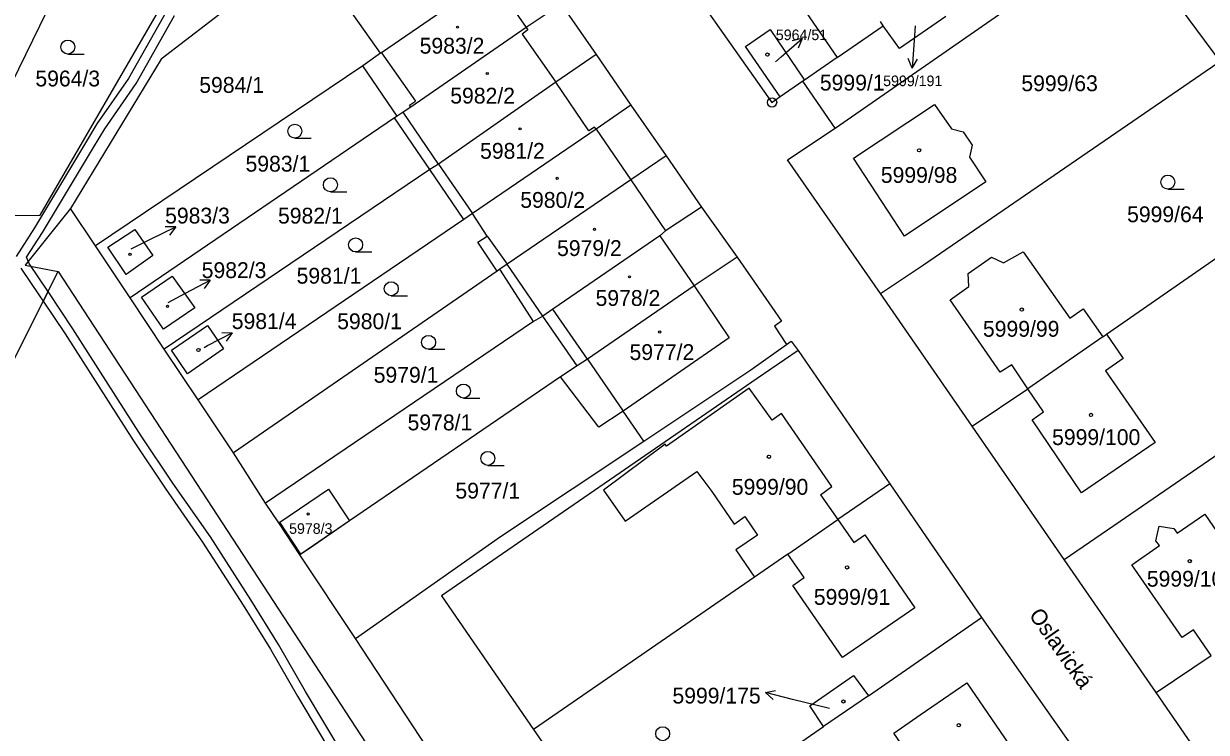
# Model space of a CAD drawing. Extents: x -644096 to -634268, y -1141430 to -1133463.
# Drawn here: x -639627.9 to -639500.8, y -1139004.5 to -1138928.4 of the extents above; entities that cross this region are included whole.
import ezdxf

# ---------------------------------------------------------------- set-up
doc = ezdxf.new("R2010")
doc.units = 0
for name, color, linetype in [('_CIVIL_CONSTRUCTION', 7, 'Continuous'), ('B_Hranice _3D', 7, 'Continuous'), ('M_Svah_Nasyp', 7, 'Continuous'), ('M_Svah_Zarez', 7, 'Continuous'), ('svrsek_osa_sjezdy', 7, 'Continuous'), ('svrsek_osa_terminal_VRT', 7, 'Continuous'), ('svrsek_osa_VRT', 7, 'Continuous'), ('svrsek_popisy_VRT', 7, 'Continuous'), ('terminal_VRT', 7, 'Continuous')]:
    doc.layers.add(name, color=color, linetype=linetype)

msp = doc.modelspace()

# ---------------------------------------------------------------- linework, layer by layer
at = {"layer": '_CIVIL_CONSTRUCTION'}
for radius in [0.5, 0.0303]:
    msp.add_circle((-639547.51, -1138936.89), radius, dxfattribs=at)
at = {"layer": 'B_Hranice _3D'}
for points in [[(-639612.48, -1138926.91), (-639616.67, -1138934.32), (-639620.04, -1138939.19), (-639621.27, -1138941.21), (-639626.75, -1138950.35), (-639628.72, -1138953.42)], [(-639628.21, -1138954.68), (-639626.21, -1138957.66), (-639625.82, -1138958.23), (-639625.3, -1138957.2), (-639625.32, -1138957.17), (-639627.33, -1138954.2), (-639627.6, -1138953.52), (-639625.91, -1138950.87), (-639620.41, -1138941.73), (-639619.2, -1138939.73), (-639615.83, -1138934.86), (-639611.7, -1138927.57)]]:
    msp.add_lwpolyline(points, dxfattribs=at)
msp.add_lwpolyline([(-639600.53, -1138995.09), (-639603.51, -1138990.32), (-639607.85, -1138983.54), (-639611.88, -1138977.76), (-639615.28, -1138972.69), (-639622.63, -1138961.21), (-639625.3, -1138957.2), (-639625.82, -1138958.23), (-639623.47, -1138961.75), (-639616.12, -1138973.23), (-639612.7, -1138978.32), (-639608.69, -1138984.1), (-639604.35, -1138990.86), (-639601.39, -1138995.61), (-639598.49, -1139000.65), (-639594.57, -1139007.27), (-639591.7, -1139011.98), (-639590.98, -1139012.01), (-639590.51, -1139011.03), (-639591.12, -1139011), (-639593.71, -1139006.75), (-639597.63, -1139000.15)], close=True, dxfattribs=at)
at = {"layer": 'M_Svah_Nasyp'}
for p, q in [((-639577.64, -1138923.43), (-639573.92, -1138928.85)), ((-639573.75, -1138929.1), (-639574.36, -1138929.55)), ((-639573.92, -1138928.85), (-639573.75, -1138929.1)), ((-639574.36, -1138929.55), (-639570.73, -1138934.73)), ((-639589.46, -1138931.55), (-639585.81, -1138936.77)), ((-639567.19, -1138939.93), (-639570.73, -1138934.73)), ((-639586.46, -1138937.19), (-639585.81, -1138936.77)), ((-639583.34, -1138943.52), (-639587.13, -1138937.92)), ((-639586.33, -1138937.4), (-639586.46, -1138937.19)), ((-639566.59, -1138939.53), (-639567.19, -1138939.93)), ((-639566.42, -1138939.77), (-639566.59, -1138939.53)), ((-639566.42, -1138939.77), (-639562.68, -1138945.2)), ((-639583.34, -1138943.52), (-639579.69, -1138948.82)), ((-639562.68, -1138945.2), (-639558.94, -1138950.68)), ((-639578.12, -1138951.24), (-639575.97, -1138954.27)), ((-639559.58, -1138951.21), (-639555.86, -1138956.6)), ((-639572.14, -1138959.83), (-639575.97, -1138954.27)), ((-639555.86, -1138956.6), (-639552.11, -1138962.16)), ((-639567.34, -1138964.47), (-639571.07, -1138959.1)), ((-639552.11, -1138962.16), (-639563.5, -1138970.03)), ((-639567.34, -1138964.47), (-639563.5, -1138970.03)), ((-639549.97, -1138967.57), (-639558.84, -1138973.8)), ((-639547.49, -1138971), (-639549.97, -1138967.57)), ((-639546.49, -1138970.31), (-639547.49, -1138971)), ((-639541.1, -1138978.15), (-639546.49, -1138970.31)), ((-639558.99, -1138973.59), (-639565.6, -1138978.54)), ((-639558.84, -1138973.8), (-639558.99, -1138973.59)), ((-639563.29, -1138981.85), (-639556.51, -1138977.17)), ((-639556.51, -1138977.17), (-639555.6, -1138976.51)), ((-639555.6, -1138976.51), (-639553.98, -1138978.67)), ((-639565.6, -1138978.54), (-639563.29, -1138981.85)), ((-639553.98, -1138978.67), (-639551.58, -1138982.16)), ((-639542.32, -1138979.01), (-639541.1, -1138978.15)), ((-639542.32, -1138979.01), (-639540.44, -1138981.68)), ((-639551.58, -1138982.16), (-639550.43, -1138981.37)), ((-639550.43, -1138981.37), (-639549.07, -1138983.35)), ((-639598.15, -1138985.39), (-639600.39, -1138981.97)), ((-639592.9, -1138981.82), (-639598.15, -1138985.39)), ((-639549.07, -1138983.35), (-639551.39, -1138984.94)), ((-639551.39, -1138984.94), (-639549.39, -1138987.86))]:
    msp.add_line(p, q, dxfattribs=at)
at = {"layer": 'M_Svah_Zarez'}
for centre, radius in [((-639581.3, -1138928.81), 0.117), ((-639548.01, -1138931.75), 0.175), ((-639578.11, -1138933.78), 0.117), ((-639574.58, -1138939.72), 0.117), ((-639531.71, -1138942.03), 0.175), ((-639570.6, -1138945.04), 0.117), ((-639566.58, -1138950.52), 0.117), ((-639616.49, -1138953.2), 0.117), ((-639562.83, -1138955.62), 0.117), ((-639612.46, -1138958.79), 0.117), ((-639520.68, -1138959.13), 0.175), ((-639559.58, -1138961.55), 0.117), ((-639609.14, -1138963.47), 0.175), ((-639513.24, -1138970.44), 0.175), ((-639547.85, -1138974.94), 0.175), ((-639597.35, -1138981.08), 0.117), ((-639502.63, -1138986.15), 0.175), ((-639539.45, -1138986.82), 0.175), ((-639539.84, -1139001.22), 0.175), ((-639527.45, -1139003.77), 0.175)]:
    msp.add_circle(centre, radius, dxfattribs=at)
at = {"layer": 'svrsek_osa_sjezdy'}
for p, q in [((-639623.18, -1138931.69), (-639621.43, -1138931.69)), ((-639598.79, -1138940.73), (-639597.04, -1138940.73)), ((-639594.96, -1138946.48), (-639593.21, -1138946.48)), ((-639504.98, -1138946.19), (-639503.23, -1138946.19)), ((-639592.25, -1138952.94), (-639590.5, -1138952.94)), ((-639588.42, -1138957.64), (-639586.67, -1138957.64)), ((-639584.41, -1138963.4), (-639582.66, -1138963.4)), ((-639580.67, -1138968.63), (-639578.92, -1138968.63)), ((-639578.05, -1138975.86), (-639576.3, -1138975.86))]:
    msp.add_line(p, q, dxfattribs=at)
for centre in [(-639623.18, -1138930.94), (-639598.79, -1138939.98), (-639594.96, -1138945.73), (-639504.98, -1138945.44), (-639592.25, -1138952.19), (-639588.42, -1138956.89), (-639584.41, -1138962.65), (-639580.67, -1138967.88), (-639578.05, -1138975.11), (-639559.26, -1139004.68)]:
    msp.add_circle(centre, 0.75, dxfattribs=at)
at = {"layer": 'svrsek_osa_terminal_VRT'}
msp.add_arc((-642050.26, -1145189.6), 8802.25, 41.413152, 75.317049, dxfattribs=at)
at = {"layer": 'svrsek_popisy_VRT'}
for p, q in [((-639532.14, -1138928.68), (-639532.25, -1138930.22)), ((-639546.53, -1138931.98), (-639544.27, -1138930.01)), ((-639544.27, -1138930.01), (-639545.35, -1138930.29)), ((-639544.27, -1138930.01), (-639544.69, -1138931.05)), ((-639532.25, -1138930.22), (-639532.46, -1138933.21)), ((-639547.14, -1138932.52), (-639546.53, -1138931.98)), ((-639532.46, -1138933.21), (-639532.89, -1138932.18)), ((-639532.46, -1138933.21), (-639531.89, -1138932.25)), ((-639614.28, -1138951.58), (-639611.58, -1138950.26)), ((-639611.58, -1138950.26), (-639612.7, -1138950.25)), ((-639611.58, -1138950.26), (-639612.26, -1138951.15)), ((-639616.38, -1138952.61), (-639614.28, -1138951.58)), ((-639610.53, -1138957.37), (-639607.88, -1138955.96)), ((-639607.88, -1138955.96), (-639609, -1138955.99)), ((-639607.88, -1138955.96), (-639608.53, -1138956.87)), ((-639612.41, -1138958.36), (-639610.53, -1138957.37)), ((-639608.17, -1138963), (-639605.5, -1138961.64)), ((-639605.5, -1138961.64), (-639606.62, -1138961.65)), ((-639605.5, -1138961.64), (-639606.16, -1138962.54)), ((-639608.54, -1138963.19), (-639608.17, -1138963)), ((-639548.22, -1139000.27), (-639547.13, -1139000.03)), ((-639545.31, -1139001), (-639548.22, -1139000.27)), ((-639548.22, -1139000.27), (-639547.37, -1139001)), ((-639541.35, -1139001.96), (-639545.31, -1139001))]:
    msp.add_line(p, q, dxfattribs=at)
at = {"layer": 'terminal_VRT'}
for p, q in [((-639554.64, -1138911.54), (-639540.51, -1138932.07)), ((-639540.73, -1138939.64), (-639509.89, -1138918.26)), ((-639499.3, -1138932.58), (-639509.89, -1138918.26)), ((-639623.14, -1138922.41), (-639632.35, -1138941.19)), ((-639589.58, -1138931.6), (-639593.65, -1138925.8)), ((-639570.15, -1138926.35), (-639566.41, -1138931.73)), ((-639540.51, -1138932.07), (-639535.58, -1138928.68)), ((-639535.58, -1138928.68), (-639535.87, -1138928.18)), ((-639589.58, -1138931.6), (-639591.48, -1138932.97)), ((-639566.41, -1138931.73), (-639562.67, -1138937.19)), ((-639591.48, -1138932.97), (-639620.19, -1138952.3)), ((-639587.79, -1138938.35), (-639591.48, -1138932.97)), ((-639540.51, -1138932.07), (-639544.03, -1138934.49)), ((-639544.19, -1138934.61), (-639546.64, -1138936.29)), ((-639544.03, -1138934.49), (-639544.19, -1138934.61)), ((-639540.73, -1138939.64), (-639544.19, -1138934.61)), ((-639562.67, -1138937.19), (-639558.89, -1138942.63)), ((-639588.08, -1138938.54), (-639616.48, -1138957.87)), ((-639587.79, -1138938.35), (-639588.08, -1138938.54)), ((-639584.26, -1138944.08), (-639588.08, -1138938.54)), ((-639558.89, -1138942.63), (-639555.1, -1138948.15)), ((-639584.26, -1138944.08), (-639612.81, -1138963.4)), ((-639580.62, -1138949.45), (-639584.26, -1138944.08)), ((-639511.57, -1138961.78), (-639489.82, -1138946.69)), ((-639620.19, -1138952.3), (-639622.89, -1138948.28)), ((-639555.1, -1138948.15), (-639551.26, -1138953.52)), ((-639580.62, -1138949.45), (-639609.18, -1138968.81)), ((-639579.69, -1138948.82), (-639580.62, -1138949.45)), ((-639616.48, -1138957.87), (-639620.19, -1138952.3)), ((-639651.79, -1139009.92), (-639624.22, -1138955.04)), ((-639624.22, -1138955.04), (-639589.31, -1139008.51)), ((-639577.03, -1138955), (-639605.39, -1138974.52)), ((-639576.76, -1138954.81), (-639577.03, -1138955)), ((-639573.13, -1138960.41), (-639576.76, -1138954.81)), ((-639612.81, -1138963.4), (-639616.48, -1138957.87)), ((-639525.99, -1138971.66), (-639535.86, -1138957.41)), ((-639572.14, -1138959.83), (-639573.13, -1138960.41)), ((-639568.45, -1138965.18), (-639572.14, -1138959.83)), ((-639573.13, -1138960.41), (-639601.93, -1138979.92)), ((-639511.96, -1138962.06), (-639520.04, -1138967.64)), ((-639511.96, -1138962.06), (-639511.57, -1138961.78)), ((-639609.18, -1138968.81), (-639612.81, -1138963.4)), ((-639544.71, -1138963.52), (-639534.86, -1138977.85)), ((-639568.45, -1138965.18), (-639570.25, -1138966.34)), ((-639570.25, -1138966.34), (-639592.9, -1138981.82)), ((-639525.99, -1138971.66), (-639520.04, -1138967.64)), ((-639605.39, -1138974.52), (-639609.18, -1138968.81)), ((-639516.13, -1138985.96), (-639525.99, -1138971.66)), ((-639601.93, -1138979.92), (-639605.39, -1138974.52)), ((-639534.86, -1138977.85), (-639540.44, -1138981.68)), ((-639534.86, -1138977.85), (-639525.01, -1138992.2)), ((-639600.51, -1138982.05), (-639601.93, -1138979.92)), ((-639598.24, -1138985.48), (-639600.51, -1138982.05)), ((-639545.82, -1138985.4), (-639540.44, -1138981.68)), ((-639592.26, -1138994.46), (-639598.24, -1138985.48)), ((-639506.22, -1139000.25), (-639516.13, -1138985.96)), ((-639537.14, -1139000.61), (-639525.01, -1138992.2)), ((-639525.01, -1138992.2), (-639514.94, -1139006.53)), ((-639506.22, -1139000.25), (-639500.31, -1138996.29)), ((-639496.47, -1139014.41), (-639506.22, -1139000.25)), ((-639537.14, -1139000.61), (-639541.97, -1139003.89)), ((-639573.14, -1139004.21), (-639563.2, -1139018.54)), ((-639563.2, -1139018.54), (-639541.97, -1139003.89))]:
    msp.add_line(p, q, dxfattribs=at)
for points in [[(-639546.64, -1138936.29), (-639547.51, -1138936.89), (-639572.35, -1138901.62), (-639571.9, -1138899.36), (-639570.69, -1138897), (-639569.78, -1138895.8), (-639568.78, -1138894.95), (-639567.07, -1138893.75)], [(-639636.31, -1138949.04), (-639626.14, -1138949.01), (-639600.59, -1138904.9)], [(-639597.47, -1138920.18), (-639613.13, -1138932.23), (-639622.89, -1138948.28)], [(-639573.89, -1138920.81), (-639577.64, -1138923.43), (-639589.46, -1138931.55), (-639589.58, -1138931.6)], [(-639570.15, -1138926.35), (-639573.92, -1138928.85), (-639586.33, -1138937.4), (-639587.13, -1138937.92), (-639587.79, -1138938.35)], [(-639528.85, -1138927.65), (-639533.82, -1138931.08), (-639535.58, -1138928.68)], [(-639546.64, -1138936.29), (-639550.36, -1138930.87), (-639547.71, -1138929.06), (-639544.03, -1138934.49)], [(-639566.41, -1138931.73), (-639570.73, -1138934.73), (-639583.34, -1138943.52), (-639584.26, -1138944.08)], [(-639535.86, -1138957.41), (-639531.25, -1138954.32), (-639499.61, -1138932.65), (-639499.54, -1138932.77)], [(-639562.67, -1138937.19), (-639566.42, -1138939.77), (-639579.69, -1138948.82)], [(-639526.01, -1138941.47), (-639526.28, -1138942.76), (-639524.53, -1138945.42), (-639533.28, -1138951.25), (-639538.75, -1138942.88), (-639530.04, -1138937.11), (-639528.22, -1138939.73), (-639526.99, -1138940.03), (-639526.01, -1138941.47)], [(-639535.86, -1138957.41), (-639545.83, -1138943.04), (-639540.73, -1138939.64)], [(-639558.89, -1138942.63), (-639562.68, -1138945.2), (-639575.97, -1138954.27), (-639576.76, -1138954.81)], [(-639622.89, -1138948.28), (-639627.75, -1138954.38), (-639624.22, -1138955.04)], [(-639555.1, -1138948.15), (-639558.94, -1138950.68), (-639559.58, -1138951.21), (-639571.07, -1138959.1), (-639572.14, -1138959.83)], [(-639577.03, -1138955), (-639579.11, -1138951.91), (-639578.12, -1138951.24), (-639579.69, -1138948.82)], [(-639614.05, -1138953.31), (-639616.9, -1138955.35), (-639618.88, -1138952.43), (-639615.99, -1138950.52), (-639614.05, -1138953.31)], [(-639520.04, -1138967.64), (-639521.76, -1138965.05), (-639522.99, -1138965.86), (-639528.36, -1138958.09), (-639526.35, -1138956.67), (-639526.43, -1138955.27), (-639523.92, -1138953.52), (-639522.64, -1138954.1), (-639520.53, -1138952.92), (-639515.51, -1138960.04), (-639514.07, -1138959.07), (-639511.96, -1138962.06)], [(-639551.26, -1138953.52), (-639555.86, -1138956.6), (-639567.34, -1138964.47), (-639568.45, -1138965.18)], [(-639551.26, -1138953.52), (-639547.54, -1138958.88), (-639546.49, -1138960.36), (-639547.26, -1138960.9), (-639545.96, -1138962.88)], [(-639615.26, -1138957.8), (-639611.96, -1138955.55), (-639609.52, -1138958.93), (-639612.89, -1138961.24), (-639615.26, -1138957.8)], [(-639608.15, -1138960.84), (-639606.44, -1138963.36), (-639610.32, -1138966.02), (-639612.02, -1138963.5), (-639608.15, -1138960.84)], [(-639516.13, -1138985.96), (-639510.1, -1138981.84), (-639479.79, -1138961.06)], [(-639511.57, -1138961.78), (-639509.78, -1138964.39), (-639511.68, -1138965.72), (-639506.35, -1138973.4), (-639514.27, -1138978.81), (-639519.57, -1138970.96), (-639518.33, -1138970.12), (-639520.04, -1138967.64)], [(-639544.71, -1138963.52), (-639549.09, -1138966.53), (-639583.04, -1138989.89), (-639573.14, -1139004.21)], [(-639561.28, -1138973.25), (-639549.79, -1138965.6), (-639545.96, -1138962.88)], [(-639545.96, -1138962.88), (-639545.46, -1138962.52), (-639544.71, -1138963.52)], [(-639561.28, -1138973.25), (-639563.5, -1138970.03), (-639566.13, -1138971.75), (-639570.25, -1138966.34)], [(-639592.26, -1138994.46), (-639576.7, -1138983.51), (-639561.28, -1138973.25)], [(-639600.51, -1138982.05), (-639600.39, -1138981.97), (-639595.16, -1138978.42), (-639592.9, -1138981.82)], [(-639500.31, -1138996.29), (-639502.22, -1138993.54), (-639503.46, -1138994.35), (-639508.85, -1138986.53), (-639505.88, -1138984.47), (-639506.27, -1138983.95), (-639505.9, -1138982.39), (-639504.34, -1138982.66), (-639503.99, -1138983.13), (-639501.02, -1138981.11), (-639495.65, -1138988.96), (-639493.72, -1138987.58), (-639491.77, -1138990.46)], [(-639592.9, -1138981.82), (-639597.21, -1138984.79), (-639598.24, -1138985.48)], [(-639540.44, -1138981.68), (-639538.72, -1138984.13), (-639537.53, -1138983.31), (-639532.16, -1138991.15), (-639539.94, -1138996.49), (-639545.28, -1138988.75), (-639544.06, -1138987.9), (-639545.82, -1138985.4)], [(-639545.82, -1138985.4), (-639549.39, -1138987.86), (-639573.14, -1139004.21)], [(-639525.84, -1139073.47), (-639527.05, -1139074.38), (-639528.17, -1139075.25), (-639558.54, -1139031.23), (-639561.34, -1139028.29), (-639564.54, -1139026.04), (-639568.19, -1139024.2), (-639570.08, -1139023.56), (-639572.05, -1139022.77), (-639574.19, -1139021.25), (-639576.12, -1139019.06), (-639592.26, -1138994.46)], [(-639541.97, -1139003.89), (-639543.45, -1139001.7), (-639538.77, -1138998.44), (-639537.14, -1139000.61)], [(-639531.11, -1139017.53), (-639532.43, -1139015.61), (-639532.02, -1139014.24), (-639529.13, -1139012.32), (-639534.42, -1139004.61), (-639531.58, -1139002.66), (-639526.57, -1138999.22), (-639521.21, -1139007.07), (-639522.45, -1139007.93), (-639520.72, -1139010.36)]]:
    msp.add_lwpolyline(points, dxfattribs=at)

# ---------------------------------------------------------------- texts
at = {"layer": 'svrsek_osa_VRT'}
for s, height, p in [('5964/51', 1.14, (-639547.1, -1138930.2)), ('5983/2', 1.7, (-639585.37, -1138931.65)), ('5964/3', 1.7, (-639626.66, -1138935.17)), ('5984/1', 1.7, (-639609.05, -1138935.86)), ('5999/1', 1.7, (-639542.37, -1138935.61)), ('5999/191', 1.14, (-639535.57, -1138935.14)), ('5999/63', 1.7, (-639520.72, -1138935.68)), ('5982/2', 1.7, (-639582.08, -1138937.01)), ('5981/2', 1.7, (-639578.88, -1138942.94)), ('5983/1', 1.7, (-639604.08, -1138944.32)), ('5999/98', 1.7, (-639535.82, -1138945.53)), ('5980/2', 1.7, (-639574.56, -1138948.21)), ('5983/3', 1.7, (-639612.72, -1138949.89)), ('5982/1', 1.7, (-639600.59, -1138949.9)), ('5999/64', 1.7, (-639509.36, -1138949.75)), ('5979/2', 1.7, (-639570.61, -1138953.38)), ('5982/3', 1.7, (-639608.79, -1138955.75)), ('5981/1', 1.7, (-639598.59, -1138956.35)), ('5978/2', 1.7, (-639566.47, -1138958.74)), ('5981/4', 1.7, (-639605.56, -1138961.22)), ('5980/1', 1.7, (-639594.23, -1138961.24)), ('5999/99', 1.7, (-639524.85, -1138962.05)), ('5977/2', 1.7, (-639562.82, -1138964.55)), ('5979/1', 1.7, (-639590.31, -1138966.99)), ('5978/1', 1.7, (-639586.67, -1138972.1)), ('5999/100', 1.7, (-639517.42, -1138973.68)), ('5999/90', 1.7, (-639551.83, -1138979.02)), ('5977/1', 1.7, (-639581.53, -1138979.43)), ('5978/3', 1.14, (-639599.4, -1138983.22)), ('5999/101', 1.7, (-639507.24, -1138988.89)), ('5999/91', 1.7, (-639543.02, -1138990.84)), ('5999/175', 1.7, (-639558.21, -1139001.44))]:
    msp.add_text(s, height=height, dxfattribs=at).set_placement(p)
at = {"layer": 'svrsek_popisy_VRT'}
msp.add_text('Oslavická', height=1.7, rotation=305, dxfattribs=at).set_placement((-639519.97, -1138991.94))

doc.saveas('drawing.dxf')
